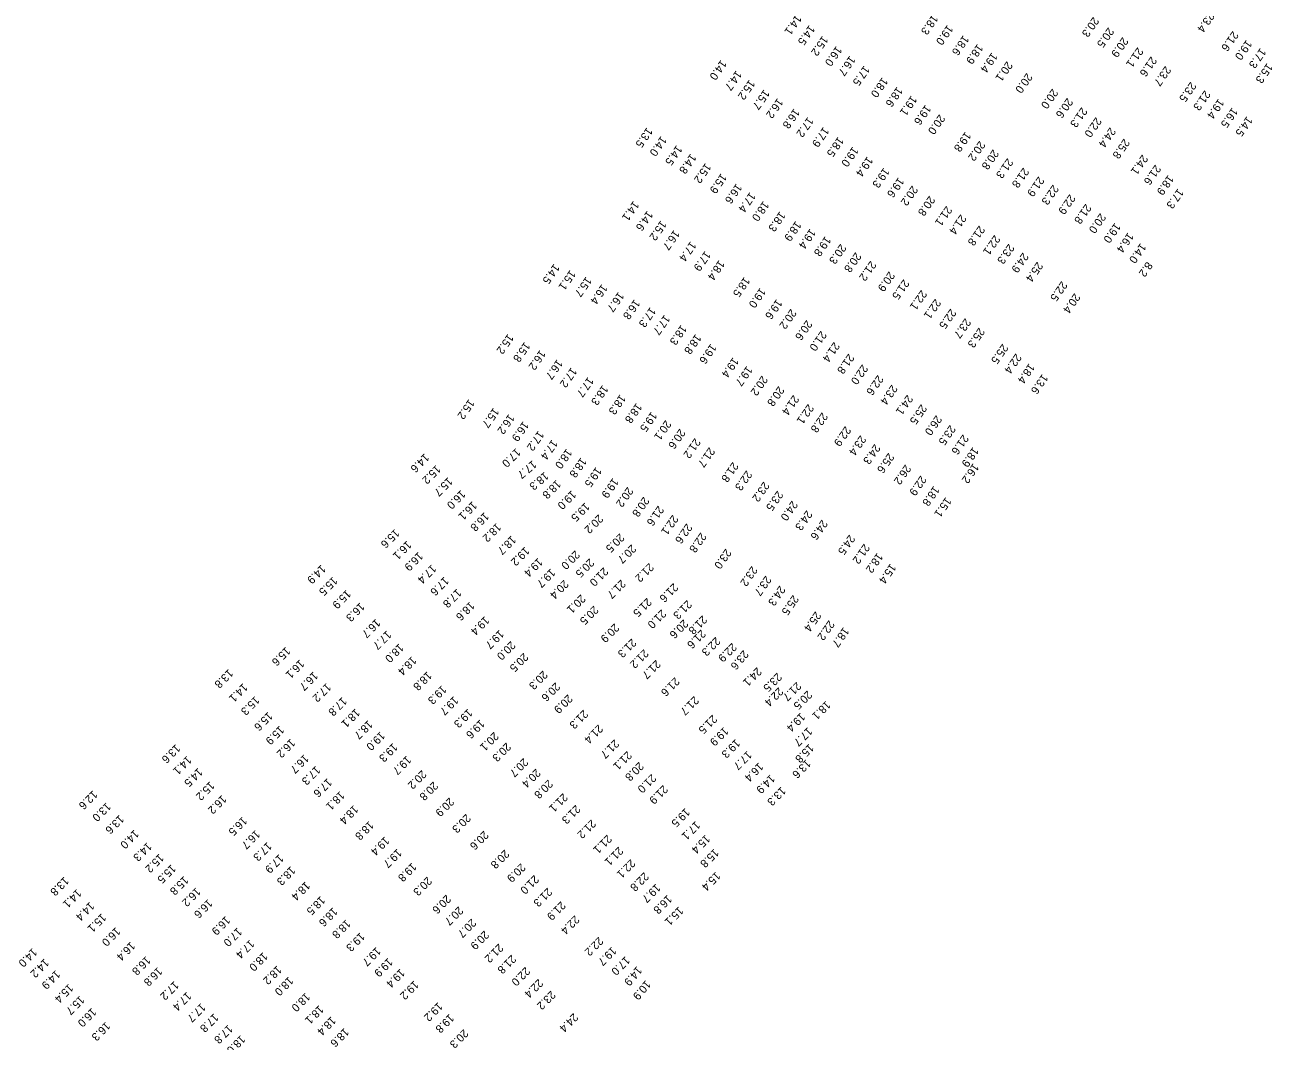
# Model space of a CAD drawing. Extents: x 1023796 to 1112670, y 656573 to 837340.
# Drawn here: x 1028477 to 1029256, y 826698 to 827333 of the extents above; entities that cross this region are included whole.
import ezdxf

# ---------------------------------------------------------------- set-up
doc = ezdxf.new("R2010")
doc.units = 0
doc.layers.add('V-TOPO-SOUN', color=7, linetype='Continuous')

msp = doc.modelspace()

# ---------------------------------------------------------------- texts
at = {"layer": 'V-TOPO-SOUN'}
for s, rotation, p in [('14.1 ', 235, (1028958.58, 827340.08)), ('18.3 ', 235, (1029043.87, 827340.16)), ('20.3 ', 235, (1029144.41, 827338.76)), ('23.4 ', 235, (1029216.54, 827341.69)), ('14.5 ', 235, (1028966.89, 827333.69)), ('19.0 ', 235, (1029053.23, 827333.78)), ('20.5 ', 235, (1029153.78, 827332.19)), ('21.6 ', 235, (1029231.57, 827329.91)), ('15.2 ', 235, (1028975.19, 827326.97)), ('18.6 ', 235, (1029063.18, 827327.27)), ('18.9 ', 235, (1029072.03, 827321.83)), ('20.9 ', 235, (1029162.72, 827326.09)), ('19.0 ', 235, (1029240.06, 827324.39)), ('16.0 ', 235, (1028983.81, 827320.54)), ('16.7 ', 235, (1028992.19, 827314.47)), ('19.4 ', 235, (1029080.99, 827316.49)), ('21.1 ', 235, (1029172.07, 827319.73)), ('21.6 ', 235, (1029180.54, 827314.02)), ('17.3 ', 235, (1029248.81, 827319.27)), ('14.0 ', 235, (1028911.74, 827311.89)), ('14.7 ', 235, (1028921.23, 827305.27)), ('17.5 ', 235, (1029001.17, 827308.32)), ('20.1 ', 235, (1029090.43, 827311.04)), ('23.7 ', 235, (1029189.44, 827308.11)), ('15.3 ', 235, (1029253.02, 827309.86)), ('15.2 ', 235, (1028929.45, 827299.52)), ('18.0 ', 235, (1029012.51, 827300.96)), ('20.0 ', 235, (1029102.83, 827303.7)), ('23.5 ', 235, (1029205.2, 827298.16)), ('15.7 ', 235, (1028938.58, 827293.38)), ('18.6 ', 235, (1029021.76, 827295.07)), ('19.1 ', 235, (1029030.66, 827289.54)), ('20.0 ', 235, (1029118.85, 827293.92)), ('21.3 ', 235, (1029214.02, 827292.85)), ('16.2 ', 235, (1028947.05, 827287.94)), ('19.6 ', 235, (1029039.5, 827283.83)), ('20.6 ', 235, (1029128.13, 827288.13)), ('21.3 ', 235, (1029137.1, 827282.28)), ('19.4 ', 235, (1029222.65, 827287.65)), ('16.5 ', 235, (1029231.2, 827282.1)), ('16.8 ', 235, (1028957.39, 827281.52)), ('17.2 ', 235, (1028966, 827276.19)), ('20.0 ', 235, (1029048.22, 827277.89)), ('22.0 ', 235, (1029146.04, 827276.09)), ('14.5 ', 235, (1029240.39, 827276.65)), ('13.5 ', 235, (1028865.45, 827269.69)), ('17.9 ', 235, (1028975.75, 827269.96)), ('19.8 ', 235, (1029064.45, 827267.02)), ('24.4 ', 235, (1029154.9, 827269.76)), ('14.0 ', 235, (1028874.28, 827264.28)), ('14.5 ', 235, (1028883.98, 827258.57)), ('18.5 ', 235, (1028984.96, 827263.85)), ('20.2 ', 235, (1029073.31, 827261.29)), ('25.8 ', 235, (1029163.6, 827262.69)), ('14.8 ', 235, (1028892.75, 827253.29)), ('19.0 ', 235, (1028994.07, 827257.67)), ('19.4 ', 235, (1029003.17, 827251.52)), ('20.8 ', 235, (1029081.78, 827255.91)), ('21.3 ', 235, (1029090.75, 827250.43)), ('24.1 ', 235, (1029175.01, 827252.68)), ('15.2 ', 235, (1028902.02, 827247.4)), ('19.3 ', 235, (1029013.48, 827244.52)), ('21.8 ', 235, (1029100.68, 827244.55)), ('21.6 ', 235, (1029183.14, 827246.38)), ('15.9 ', 235, (1028911.81, 827240.93)), ('19.6 ', 235, (1029022.64, 827238.48)), ('21.9 ', 235, (1029110.17, 827239.02)), ('18.9 ', 235, (1029191.2, 827239.97)), ('16.6 ', 235, (1028921.34, 827234.62)), ('17.4 ', 235, (1028929.79, 827229.21)), ('20.2 ', 235, (1029031.22, 827233.33)), ('20.8 ', 235, (1029041.95, 827226.96)), ('22.3 ', 235, (1029119.22, 827233.89)), ('22.9 ', 235, (1029129.65, 827227.93)), ('17.3 ', 235, (1029197.28, 827231.5)), ('14.1 ', 235, (1028857.03, 827223.73)), ('18.0 ', 235, (1028938.2, 827223.66)), ('21.1 ', 235, (1029052.62, 827220.62)), ('21.8 ', 235, (1029139.65, 827221.93)), ('14.6 ', 235, (1028865.68, 827217.63)), ('15.2 ', 235, (1028874.13, 827211.55)), ('18.3 ', 235, (1028948.47, 827217.17)), ('21.4 ', 235, (1029061.51, 827215.34)), ('20.0 ', 235, (1029148.75, 827216.11)), ('16.7 ', 235, (1028882.38, 827205.63)), ('18.9 ', 235, (1028958.4, 827211.14)), ('19.4 ', 235, (1028967.41, 827206.42)), ('21.8 ', 235, (1029073.1, 827208.35)), ('19.0 ', 235, (1029157.92, 827210.04)), ('16.4 ', 235, (1029166.1, 827203.97)), ('17.4 ', 235, (1028892.72, 827198.5)), ('19.8 ', 235, (1028976.93, 827201.7)), ('20.3 ', 235, (1028986.44, 827196.9)), ('22.1 ', 235, (1029082.66, 827202.44)), ('23.3 ', 235, (1029091.52, 827196.95)), ('14.0 ', 235, (1029173.92, 827197.37)), ('17.9 ', 235, (1028901.79, 827192.47)), ('20.8 ', 235, (1028995.83, 827191.66)), ('24.9 ', 235, (1029100.38, 827191.45)), ('14.5 ', 235, (1028807.35, 827184.43)), ('15.1 ', 235, (1028817.39, 827180.53)), ('18.4 ', 235, (1028910.49, 827186.76)), ('21.2 ', 235, (1029005.21, 827186.3)), ('25.4 ', 235, (1029109.38, 827185.73)), ('8.2', 235, (1029177.87, 827185.85)), ('15.7 ', 235, (1028827.4, 827176.38)), ('18.5 ', 235, (1028926.31, 827176.28)), ('20.9 ', 235, (1029016.82, 827179.71)), ('21.5 ', 235, (1029025.83, 827174.74)), ('22.5 ', 235, (1029124.63, 827173.64)), ('16.4 ', 235, (1028837.26, 827171.75)), ('16.7 ', 235, (1028847.65, 827166.92)), ('19.0 ', 235, (1028936.22, 827169.49)), ('22.1 ', 235, (1029036.91, 827168.1)), ('20.4 ', 235, (1029132.68, 827166.09)), ('16.8 ', 235, (1028857.61, 827162.26)), ('17.3 ', 235, (1028867.5, 827157.38)), ('19.6 ', 235, (1028946.48, 827162.37)), ('22.1 ', 235, (1029045.65, 827162.59)), ('17.7 ', 235, (1028876.37, 827152.58)), ('20.2 ', 235, (1028955.35, 827156.25)), ('20.6 ', 235, (1028965.21, 827149.3)), ('22.5 ', 235, (1029055.19, 827156.4)), ('23.7 ', 235, (1029064.39, 827150.47)), ('18.3 ', 235, (1028886.83, 827146.31)), ('21.0 ', 235, (1028974.19, 827142.55)), ('25.3 ', 235, (1029073, 827144.6)), ('15.2 ', 235, (1028778.59, 827140.65)), ('15.8 ', 235, (1028788.97, 827135.62)), ('18.8 ', 235, (1028895.88, 827140.57)), ('19.6 ', 235, (1028905.36, 827134.53)), ('21.4 ', 235, (1028982.37, 827135.61)), ('25.5 ', 235, (1029087.64, 827134.45)), ('16.2 ', 235, (1028798.62, 827130.62)), ('19.4 ', 235, (1028919.24, 827125.97)), ('21.8 ', 235, (1028991.46, 827128.25)), ('22.4 ', 235, (1029095.99, 827128.4)), ('16.7 ', 235, (1028809.3, 827124.74)), ('17.2 ', 235, (1028818.15, 827119.7)), ('19.7 ', 235, (1028927.88, 827120.62)), ('22.0 ', 235, (1029000.06, 827121.57)), ('18.4 ', 235, (1029104.3, 827122.23)), ('17.7 ', 235, (1028828.62, 827113.71)), ('20.2 ', 235, (1028937.38, 827114.61)), ('22.6 ', 235, (1029009.7, 827114.93)), ('13.6 ', 235, (1029112.56, 827115.62)), ('18.3 ', 235, (1028837.73, 827108.7)), ('18.3 ', 235, (1028848.66, 827102.81)), ('20.8 ', 235, (1028947.73, 827108.01)), ('21.4 ', 235, (1028956.99, 827102.46)), ('23.4 ', 235, (1029018.47, 827108.94)), ('24.1 ', 235, (1029028.15, 827102.6)), ('15.2 ', 235, (1028754.16, 827099.89)), ('18.8 ', 235, (1028858.83, 827097.42)), ('22.1 ', 235, (1028966.19, 827096.86)), ('25.5 ', 235, (1029036.84, 827096.66)), ('15.7 ', 235, (1028769.56, 827094.54)), ('16.2 ', 235, (1028779.16, 827090.58)), ('19.5 ', 235, (1028868.21, 827092.06)), ('20.1 ', 235, (1028877.1, 827086.79)), ('22.8 ', 235, (1028974.92, 827091.55)), ('26.0 ', 235, (1029046.24, 827089.84)), ('16.9 ', 235, (1028788.1, 827086.06)), ('17.2 ', 235, (1028797.58, 827080.15)), ('20.6 ', 235, (1028885.92, 827081.38)), ('22.9 ', 235, (1028989.41, 827082.99)), ('23.5 ', 235, (1029054.84, 827083.73)), ('17.4 ', 235, (1028806.15, 827074.6)), ('21.2 ', 235, (1028895.39, 827075.51)), ('23.4 ', 235, (1028998.87, 827077.32)), ('24.3 ', 235, (1029007.76, 827071.8)), ('21.6 ', 235, (1029062.94, 827077.8)), ('14.6 ', 225, (1028726.49, 827065.87)), ('17.0 ', 225, (1028783.61, 827069.17)), ('18.0 ', 235, (1028815.18, 827068.95)), ('18.8 ', 235, (1028824.18, 827063.39)), ('21.7 ', 235, (1028904.39, 827069.84)), ('25.6 ', 235, (1029016.4, 827066.25)), ('18.9 ', 235, (1029069.23, 827069.97)), ('15.2 ', 225, (1028733.71, 827058.69)), ('17.7 ', 220, (1028793.98, 827061.61)), ('19.5 ', 235, (1028833.62, 827057.45)), ('21.8 ', 235, (1028919.07, 827060.57)), ('26.2 ', 235, (1029026.95, 827059.04)), ('16.2 ', 235, (1029069.37, 827059.8)), ('15.7 ', 225, (1028741.16, 827051.09)), ('18.3 ', 220, (1028801.5, 827054.38)), ('18.8 ', 225, (1028808.87, 827049.45)), ('19.9 ', 235, (1028844.17, 827050.62)), ('22.3 ', 235, (1028927.61, 827055.3)), ('23.2 ', 235, (1028938.4, 827048.33)), ('22.9 ', 235, (1029036.56, 827052.14)), ('16.0 ', 225, (1028749.21, 827043.03)), ('19.0 ', 225, (1028818.36, 827042.8)), ('20.2 ', 235, (1028853.32, 827045.01)), ('23.5 ', 235, (1028947, 827042.66)), ('18.8 ', 235, (1029044.71, 827045.64)), ('16.1 ', 225, (1028756.42, 827036.02)), ('19.5 ', 225, (1028826.77, 827035.22)), ('20.8 ', 235, (1028863.37, 827038.89)), ('21.6 ', 235, (1028872.47, 827033.29)), ('24.0 ', 235, (1028956.14, 827036.47)), ('15.1 ', 235, (1029052.18, 827038.62)), ('16.8 ', 225, (1028763.85, 827029.14)), ('20.2 ', 225, (1028835.2, 827027.77)), ('22.1 ', 235, (1028881.47, 827027.55)), ('24.3 ', 235, (1028965.25, 827030.41)), ('24.6 ', 235, (1028974.83, 827024.55)), ('15.6 ', 225, (1028707.9, 827018.7)), ('18.2 ', 225, (1028771.5, 827022.49)), ('22.6 ', 235, (1028890.21, 827022.2)), ('22.8 ', 235, (1028899.04, 827016.55)), ('16.1 ', 225, (1028715.48, 827011.39)), ('18.7 ', 225, (1028780.79, 827014.56)), ('20.5 ', 225, (1028848.48, 827015.98)), ('20.7 ', 225, (1028855.82, 827009.02)), ('24.5 ', 235, (1028991.96, 827015.19)), ('21.2 ', 235, (1029001.15, 827009.52)), ('16.9 ', 225, (1028722.65, 827004.34)), ('19.2 ', 225, (1028789.22, 827007.59)), ('20.0 ', 225, (1028820.61, 827005.3)), ('23.0 ', 235, (1028914.67, 827006.38)), ('18.2 ', 235, (1029009.39, 827003.84)), ('14.9 ', 225, (1028661.85, 826996.36)), ('17.4 ', 225, (1028730.9, 826996.48)), ('19.4 ', 225, (1028797.45, 827000.7)), ('19.7 ', 225, (1028805.31, 826993.98)), ('20.5 ', 225, (1028829.6, 827000.28)), ('21.0 ', 225, (1028838.41, 826994.78)), ('21.2 ', 225, (1028866.84, 826997.42)), ('23.2 ', 235, (1028930.96, 826995.57)), ('15.4 ', 235, (1029017.61, 826997.15)), ('15.5 ', 225, (1028669.2, 826988.98)), ('17.6 ', 225, (1028738.83, 826988.91)), ('20.4 ', 225, (1028813.58, 826986.91)), ('21.7 ', 225, (1028849.3, 826987.12)), ('23.7 ', 235, (1028939.65, 826989.54)), ('15.9 ', 225, (1028677.64, 826980.76)), ('17.8 ', 225, (1028746.7, 826981.33)), ('20.1 ', 225, (1028824.19, 826977.77)), ('21.6 ', 225, (1028882.07, 826984.84)), ('24.3 ', 235, (1028948.38, 826983.33)), ('25.5 ', 235, (1028956.75, 826977.51)), ('16.3 ', 225, (1028686.16, 826972.75)), ('18.6 ', 225, (1028754.84, 826973.35)), ('20.5 ', 225, (1028832.27, 826970.78)), ('21.5 ', 225, (1028865.53, 826975.69)), ('21.3 ', 225, (1028890.63, 826974.23)), ('16.7 ', 225, (1028696.05, 826962.56)), ('19.4 ', 225, (1028764.1, 826964.18)), ('21.0 ', 225, (1028874.6, 826968.41)), ('20.6 ', 225, (1028888.38, 826962.16)), ('21.8 ', 225, (1028900.14, 826964.68)), ('25.4 ', 235, (1028970.76, 826967.21)), ('17.7 ', 225, (1028702.92, 826955.23)), ('19.7 ', 225, (1028773.2, 826955.64)), ('20.9 ', 225, (1028845.21, 826959.62)), ('21.6 ', 225, (1028899.33, 826955.86)), ('22.2 ', 235, (1028979.13, 826961.7)), ('18.7 ', 235, (1028988.27, 826957.39)), ('18.0 ', 225, (1028710.57, 826947.14)), ('20.0 ', 225, (1028780.41, 826948.68)), ('21.3 ', 225, (1028855.98, 826950.24)), ('22.3 ', 225, (1028908.45, 826951.25)), ('22.9 ', 225, (1028918.69, 826947.47)), ('15.6 ', 225, (1028639.75, 826945.09)), ('18.4 ', 225, (1028718.57, 826939.15)), ('20.5 ', 225, (1028788.41, 826941.29)), ('21.2 ', 225, (1028863.59, 826943.56)), ('23.6 ', 230, (1028925.72, 826943.06)), ('13.8 ', 225, (1028603.99, 826931.1)), ('16.1 ', 225, (1028648.46, 826937.06)), ('21.7 ', 225, (1028871.15, 826936.87)), ('24.1 ', 225, (1028934.29, 826932.24)), ('16.7 ', 225, (1028657, 826929.58)), ('18.8 ', 225, (1028728.15, 826929.65)), ('20.3 ', 225, (1028800.5, 826930.23)), ('21.6 ', 225, (1028882.97, 826926.06)), ('23.5 ', 225, (1028946.9, 826928.85)), ('21.7 ', 225, (1028959, 826923.18)), ('14.1 ', 225, (1028613.03, 826922.33)), ('17.2 ', 225, (1028665.19, 826922.48)), ('19.3 ', 225, (1028737.33, 826921.06)), ('20.6 ', 225, (1028808.31, 826922.83)), ('20.9 ', 225, (1028816.09, 826915.32)), ('22.4 ', 225, (1028947.75, 826919.78)), ('20.5 ', 225, (1028965.81, 826917.74)), ('15.3 ', 225, (1028620.48, 826914.23)), ('17.8 ', 225, (1028675.11, 826913.71)), ('19.7 ', 225, (1028744.76, 826914.23)), ('21.7 ', 225, (1028895.01, 826914.22)), ('18.1 ', 225, (1028977.39, 826911.38)), ('15.6 ', 225, (1028628.74, 826904.45)), ('18.1 ', 225, (1028683.24, 826906.44)), ('19.3 ', 225, (1028753.57, 826906.36)), ('21.3 ', 225, (1028825.8, 826905.7)), ('21.5 ', 225, (1028906.45, 826902.57)), ('19.4 ', 225, (1028961.5, 826903.84)), ('15.9 ', 225, (1028635.9, 826895.8)), ('18.7 ', 225, (1028691.24, 826899.23)), ('19.0 ', 225, (1028698.87, 826892.19)), ('19.6 ', 225, (1028761.16, 826899.61)), ('20.1 ', 225, (1028769.9, 826891.83)), ('21.4 ', 225, (1028835.08, 826896.52)), ('19.9 ', 225, (1028913.55, 826895.03)), ('17.7 ', 225, (1028965.95, 826894.84)), ('13.6 ', 225, (1028570.97, 826884.24)), ('16.2 ', 225, (1028642.8, 826887.63)), ('19.3 ', 225, (1028706.79, 826884.95)), ('20.3 ', 225, (1028777.6, 826885.22)), ('21.7 ', 225, (1028845.17, 826887.16)), ('19.3 ', 225, (1028920.86, 826887.46)), ('15.8 ', 225, (1028966.86, 826884.45)), ('14.1 ', 225, (1028578.04, 826876.98)), ('16.7 ', 225, (1028651.27, 826877.9)), ('19.7 ', 225, (1028715.31, 826877.01)), ('21.1 ', 225, (1028853.11, 826879.92)), ('17.7 ', 225, (1028928.17, 826880.08)), ('14.5 ', 225, (1028585, 826869.45)), ('17.3 ', 225, (1028658.49, 826870.62)), ('20.7 ', 225, (1028788.36, 826875.6)), ('20.4 ', 225, (1028796.09, 826868.9)), ('20.8 ', 225, (1028860.56, 826873.1)), ('16.4 ', 225, (1028935.29, 826872.72)), ('13.6 ', 225, (1028965.03, 826874.8)), ('15.2 ', 225, (1028592.4, 826860.97)), ('17.6 ', 225, (1028665.78, 826863.02)), ('20.2 ', 225, (1028724.77, 826868.05)), ('20.8 ', 225, (1028732.05, 826860.91)), ('20.8 ', 225, (1028803.77, 826862.07)), ('21.0 ', 225, (1028868.35, 826865.63)), ('14.9 ', 225, (1028942.55, 826865.25)), ('12.6 ', 225, (1028519.17, 826855.31)), ('18.1 ', 225, (1028673.64, 826854.87)), ('21.1 ', 225, (1028813.06, 826853.6)), ('21.9 ', 225, (1028875.65, 826858.68)), ('13.3 ', 225, (1028949.41, 826857.67)), ('13.0 ', 225, (1028527.64, 826847.85)), ('16.2 ', 225, (1028599.86, 826852.51)), ('18.4 ', 225, (1028682.14, 826846.09)), ('20.9 ', 225, (1028742.04, 826850.89)), ('21.3 ', 225, (1028820.99, 826846.3)), ('13.6 ', 225, (1028535.78, 826840.05)), ('16.5 ', 225, (1028612.73, 826838.94)), ('20.3 ', 225, (1028752.47, 826840.65)), ('19.5 ', 225, (1028889.48, 826844.33)), ('14.0 ', 225, (1028545.09, 826830.78)), ('16.7 ', 225, (1028620.81, 826830.61)), ('18.8 ', 225, (1028691.83, 826836.2)), ('20.6 ', 225, (1028763.59, 826830.09)), ('21.2 ', 225, (1028830.7, 826837.17)), ('17.1 ', 225, (1028895.89, 826836.22)), ('14.3 ', 225, (1028553.18, 826822.94)), ('17.3 ', 225, (1028628.18, 826823.1)), ('19.4 ', 225, (1028701.63, 826826.56)), ('21.1 ', 225, (1028840.63, 826827.68)), ('15.4 ', 225, (1028902.08, 826827.72)), ('15.2 ', 225, (1028560.7, 826815.82)), ('17.9 ', 225, (1028635.53, 826815.48)), ('19.7 ', 225, (1028709.39, 826818.86)), ('20.8 ', 225, (1028776.55, 826818.31)), ('21.1 ', 225, (1028847.75, 826820.2)), ('15.8 ', 225, (1028907.52, 826819)), ('15.5 ', 225, (1028568.22, 826809.13)), ('18.3 ', 225, (1028642.89, 826807.92)), ('19.8 ', 225, (1028718.64, 826810.19)), ('20.9 ', 225, (1028786.69, 826809.82)), ('22.1 ', 225, (1028855.32, 826812.43)), ('13.8 ', 225, (1028501.34, 826801.37)), ('15.8 ', 225, (1028576.07, 826801.85)), ('18.4 ', 225, (1028652.11, 826798.4)), ('20.3 ', 225, (1028728.18, 826801.41)), ('21.0 ', 225, (1028795.09, 826802.43)), ('22.8 ', 225, (1028863.73, 826804.19)), ('15.4 ', 225, (1028908.47, 826804.53)), ('14.1 ', 225, (1028509.15, 826793.71)), ('16.2 ', 225, (1028583.63, 826794.66)), ('21.3 ', 225, (1028803.31, 826794.52)), ('19.7 ', 225, (1028871.1, 826797.05)), ('14.4 ', 225, (1028517.25, 826785.72)), ('16.6 ', 225, (1028591.14, 826787.41)), ('18.5 ', 225, (1028661.51, 826789.38)), ('20.6 ', 225, (1028740.09, 826790.14)), ('20.7 ', 225, (1028747.78, 826782.89)), ('21.9 ', 225, (1028811.73, 826786.08)), ('16.8 ', 225, (1028878.24, 826790.02)), ('15.1 ', 225, (1028524.67, 826778.49)), ('16.9 ', 225, (1028602.18, 826776.81)), ('18.6 ', 225, (1028669.2, 826782.17)), ('20.7 ', 225, (1028755.85, 826775.24)), ('22.4 ', 225, (1028820.38, 826777.27)), ('15.1 ', 225, (1028885.35, 826782.69)), ('16.0 ', 225, (1028533.52, 826769.87)), ('17.0 ', 225, (1028609.59, 826769.66)), ('18.8 ', 225, (1028677.42, 826774.69)), ('20.9 ', 225, (1028763.9, 826767.71)), ('16.4 ', 225, (1028542.76, 826760.8)), ('17.4 ', 225, (1028617.32, 826762.14)), ('19.3 ', 225, (1028686.25, 826766.56)), ('21.2 ', 225, (1028772.82, 826759.57)), ('22.2 ', 225, (1028835.29, 826763.87)), ('14.0 ', 225, (1028481.46, 826756.87)), ('16.8 ', 225, (1028552.39, 826751.77)), ('18.0 ', 225, (1028625.62, 826754.27)), ('19.7 ', 225, (1028696.28, 826757.48)), ('21.8 ', 225, (1028780.82, 826752.62)), ('19.7 ', 225, (1028843.56, 826757.75)), ('17.0 ', 225, (1028851.96, 826751.69)), ('14.2 ', 225, (1028488.9, 826750.18)), ('16.8 ', 225, (1028559.74, 826744.93)), ('18.2 ', 225, (1028634.34, 826745.91)), ('19.9 ', 225, (1028703.77, 826750.69)), ('19.4 ', 225, (1028711.29, 826743.94)), ('22.0 ', 225, (1028789.55, 826745.04)), ('14.9 ', 230, (1028859.16, 826745.52)), ('14.9 ', 225, (1028495.9, 826742.98)), ('17.2 ', 225, (1028570.03, 826736.17)), ('18.0 ', 225, (1028641.58, 826738.94)), ('19.2 ', 225, (1028719.93, 826736.47)), ('22.4 ', 225, (1028797.67, 826737.55)), ('10.9 ', 230, (1028864.65, 826736.72)), ('15.4 ', 225, (1028504.06, 826734.44)), ('17.4 ', 225, (1028577.88, 826729.49)), ('18.0 ', 225, (1028652.1, 826728.96)), ('23.2 ', 225, (1028805.48, 826730.2)), ('15.7 ', 225, (1028511.06, 826727.09)), ('17.7 ', 225, (1028586.79, 826722.43)), ('18.1 ', 225, (1028660.55, 826721.09)), ('19.2 ', 225, (1028734.93, 826722.92)), ('16.0 ', 225, (1028518.49, 826719.4)), ('17.8 ', 225, (1028594.87, 826716.06)), ('18.4 ', 225, (1028668.21, 826714.09)), ('19.8 ', 225, (1028742.08, 826715.67)), ('24.4 ', 225, (1028819.57, 826716.18)), ('16.3 ', 225, (1028527.18, 826710.74)), ('17.8 ', 225, (1028603.73, 826708.96)), ('18.6 ', 225, (1028676.34, 826706.89)), ('20.3 ', 225, (1028750.96, 826706.15)), ('18.0 ', 225, (1028611.59, 826702.45))]:
    msp.add_text(s, height=5, rotation=rotation, dxfattribs=at).set_placement(p)

doc.saveas('drawing.dxf')
